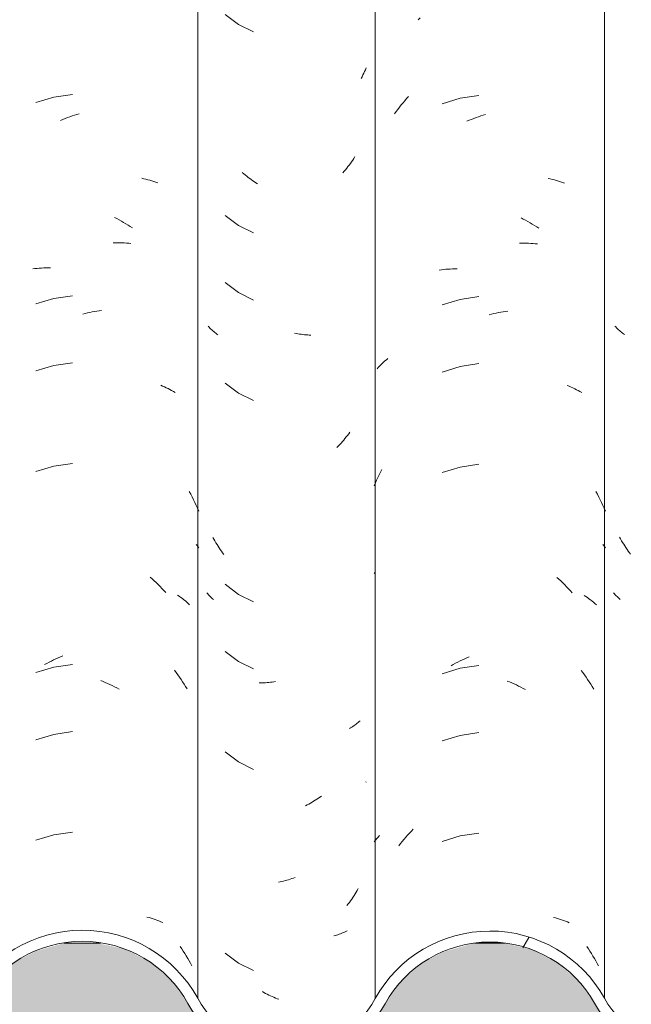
# Model space of a CAD drawing. Header units: metres. Extents: x 10.2 to 107.4, y -18.3 to 5.6.
# Tile 64 of 734: x 14.795 to 15.07, y 2.872 to 3.314. Entities that reach past the tile are written whole.
import ezdxf

# ---------------------------------------------------------------- set-up
doc = ezdxf.new("R2010")
doc.units = ezdxf.units.M
doc.layers.add('A-GLAZ-CWMG', color=7, linetype='Continuous', lineweight=5)
doc.layers.add('A-WALL', color=7, linetype='Continuous', lineweight=5)

# ---------------------------------------------------------------- blocks, each defined once
blk = doc.blocks.new('FP_136-FACHADA 03')
at = {"layer": 'A-GLAZ-CWMG', "color": 9, "true_color": 0xc0c0c0}
for p, q in [((14.81884, 3.28059), (14.81047, 3.27937)), ((14.81047, 3.27937), (14.80237, 3.27699)), ((14.81768, 3.27064), (14.81874, 3.271)), ((14.81874, 3.271), (14.81979, 3.27134)), ((14.81979, 3.27134), (14.82085, 3.27167)), ((14.82085, 3.27167), (14.82191, 3.27197)), ((14.81349, 3.26902), (14.81453, 3.26946)), ((14.81453, 3.26946), (14.81558, 3.26987)), ((14.81558, 3.26987), (14.81663, 3.27027)), ((14.81663, 3.27027), (14.81768, 3.27064)), ((14.85002, 3.24301), (14.85096, 3.2428)), ((14.85096, 3.2428), (14.85189, 3.24258)), ((14.85189, 3.24258), (14.85282, 3.24234)), ((14.85282, 3.24234), (14.85373, 3.24208)), ((14.85373, 3.24208), (14.85464, 3.24181)), ((14.85464, 3.24181), (14.85553, 3.24152)), ((14.85553, 3.24152), (14.85642, 3.24122)), ((14.85642, 3.24122), (14.85729, 3.2409)), ((14.83783, 3.22541), (14.83885, 3.22488)), ((14.83885, 3.22488), (14.83987, 3.22433)), ((14.83987, 3.22433), (14.84089, 3.22376)), ((14.84089, 3.22376), (14.84189, 3.22317)), ((14.84189, 3.22317), (14.8429, 3.22257)), ((14.8429, 3.22257), (14.84389, 3.22195)), ((14.84389, 3.22195), (14.84488, 3.22131)), ((14.84488, 3.22131), (14.84587, 3.22065)), ((14.83713, 3.21401), (14.83815, 3.21402)), ((14.83815, 3.21402), (14.83918, 3.21402)), ((14.83918, 3.21402), (14.84019, 3.21401)), ((14.84019, 3.21401), (14.84121, 3.21397)), ((14.84121, 3.21397), (14.84221, 3.21392)), ((14.84221, 3.21392), (14.84321, 3.21385)), ((14.84321, 3.21385), (14.84421, 3.21376)), ((14.84421, 3.21376), (14.8452, 3.21365)), ((14.80098, 3.20229), (14.80196, 3.2024)), ((14.80196, 3.2024), (14.80296, 3.2025)), ((14.80296, 3.2025), (14.80395, 3.20258)), ((14.80395, 3.20258), (14.80496, 3.20264)), ((14.80496, 3.20264), (14.80597, 3.20269)), ((14.80597, 3.20269), (14.80698, 3.20271)), ((14.80698, 3.20271), (14.808, 3.20272)), ((14.808, 3.20272), (14.80903, 3.20271)), ((14.81047, 3.18894), (14.80237, 3.18656)), ((14.81884, 3.19016), (14.81047, 3.18894)), ((14.82456, 3.18222), (14.82562, 3.18246)), ((14.82562, 3.18246), (14.82668, 3.18268)), ((14.82668, 3.18268), (14.82773, 3.18288)), ((14.82773, 3.18288), (14.82879, 3.18306)), ((14.82879, 3.18306), (14.82984, 3.18323)), ((14.82984, 3.18323), (14.83089, 3.18337)), ((14.83089, 3.18337), (14.83194, 3.1835)), ((14.82351, 3.18196), (14.82456, 3.18222)), ((14.81047, 3.1588), (14.80237, 3.15642)), ((14.81884, 3.16002), (14.81047, 3.1588)), ((14.85859, 3.14996), (14.85944, 3.1496)), ((14.85944, 3.1496), (14.86028, 3.14923)), ((14.86028, 3.14923), (14.8611, 3.14885)), ((14.8611, 3.14885), (14.86191, 3.14845)), ((14.86191, 3.14845), (14.86271, 3.14803)), ((14.86271, 3.14803), (14.8635, 3.1476)), ((14.8635, 3.1476), (14.86428, 3.14716)), ((14.86428, 3.14716), (14.86504, 3.1467)), ((14.81047, 3.11359), (14.80237, 3.11121)), ((14.81884, 3.11481), (14.81047, 3.11359)), ((14.87138, 3.1022), (14.87206, 3.10098)), ((14.87206, 3.10098), (14.87272, 3.09974)), ((14.87272, 3.09974), (14.87336, 3.09849)), ((14.87336, 3.09849), (14.87398, 3.09722)), ((14.87398, 3.09722), (14.87458, 3.09595)), ((14.87458, 3.09595), (14.87517, 3.09466)), ((14.87517, 3.09466), (14.87573, 3.09336)), ((14.87451, 3.07843), (14.87493, 3.07794)), ((14.87493, 3.07794), (14.87533, 3.07745)), ((14.87533, 3.07745), (14.87573, 3.07694)), ((14.85388, 3.06371), (14.85478, 3.06289)), ((14.85478, 3.06289), (14.85568, 3.06206)), ((14.85568, 3.06206), (14.85656, 3.06122)), ((14.85656, 3.06122), (14.85743, 3.06036)), ((14.85743, 3.06036), (14.8583, 3.05948)), ((14.8583, 3.05948), (14.85915, 3.05859)), ((14.85915, 3.05859), (14.85999, 3.05769)), ((14.85999, 3.05769), (14.86082, 3.05677)), ((14.86617, 3.05556), (14.8669, 3.05507)), ((14.8669, 3.05507), (14.86761, 3.05457)), ((14.86761, 3.05457), (14.86831, 3.05405)), ((14.86831, 3.05405), (14.869, 3.05353)), ((14.869, 3.05353), (14.86967, 3.05299)), ((14.86967, 3.05299), (14.87033, 3.05244)), ((14.87033, 3.05244), (14.87098, 3.05188)), ((14.87098, 3.05188), (14.8716, 3.05131)), ((14.81145, 3.02698), (14.81249, 3.02745)), ((14.81249, 3.02745), (14.81353, 3.0279)), ((14.81353, 3.0279), (14.81457, 3.02833)), ((14.81047, 3.02316), (14.80237, 3.02078)), ((14.80632, 3.02436), (14.80733, 3.02492)), ((14.80733, 3.02492), (14.80836, 3.02546)), ((14.80836, 3.02546), (14.80938, 3.02599)), ((14.80938, 3.02599), (14.81041, 3.02649)), ((14.81041, 3.02649), (14.81145, 3.02698)), ((14.81884, 3.02438), (14.81047, 3.02316)), ((14.86477, 3.02182), (14.86553, 3.02082)), ((14.86553, 3.02082), (14.86627, 3.0198)), ((14.86627, 3.0198), (14.86699, 3.01877)), ((14.86699, 3.01877), (14.86771, 3.01773)), ((14.83157, 3.01724), (14.83262, 3.01682)), ((14.83262, 3.01682), (14.83366, 3.01637)), ((14.83366, 3.01637), (14.8347, 3.01591)), ((14.8347, 3.01591), (14.83574, 3.01544)), ((14.83574, 3.01544), (14.83677, 3.01494)), ((14.83677, 3.01494), (14.8378, 3.01443)), ((14.8378, 3.01443), (14.83882, 3.0139)), ((14.86771, 3.01773), (14.86841, 3.01668)), ((14.86841, 3.01668), (14.86909, 3.01561)), ((14.86909, 3.01561), (14.86976, 3.01453)), ((14.86976, 3.01453), (14.87042, 3.01344)), ((14.83882, 3.0139), (14.83984, 3.01335)), ((14.81047, 2.99301), (14.80237, 2.99063)), ((14.81884, 2.99424), (14.81047, 2.99301)), ((14.81047, 2.9478), (14.80237, 2.94542)), ((14.81884, 2.94902), (14.81047, 2.9478)), ((14.8524, 2.91088), (14.85332, 2.91063)), ((14.85332, 2.91063), (14.85423, 2.91037)), ((14.85423, 2.91037), (14.85513, 2.91009)), ((14.85513, 2.91009), (14.85602, 2.90979)), ((14.85602, 2.90979), (14.8569, 2.90948)), ((14.8569, 2.90948), (14.85777, 2.90915)), ((14.85777, 2.90915), (14.85863, 2.90881)), ((14.85863, 2.90881), (14.85947, 2.90845)), ((14.86734, 2.8977), (14.86805, 2.89665)), ((14.86805, 2.89665), (14.86874, 2.89559)), ((14.86874, 2.89559), (14.86942, 2.89452)), ((14.86942, 2.89452), (14.87008, 2.89344)), ((14.87008, 2.89344), (14.87073, 2.89234)), ((14.87073, 2.89234), (14.87136, 2.89124)), ((14.87136, 2.89124), (14.87198, 2.89012)), ((14.87198, 2.89012), (14.87259, 2.88899))]:
    blk.add_line(p, q, dxfattribs=at)
blk = doc.blocks.new('FP_137-FACHADA 03')
at = {"layer": 'A-GLAZ-CWMG', "color": 9, "true_color": 0xc0c0c0}
for p, q in [((14.88762, 3.31667), (14.89358, 3.31217)), ((14.89358, 3.31217), (14.90028, 3.30882)), ((14.94922, 3.28864), (14.94883, 3.28787)), ((14.94959, 3.28942), (14.94922, 3.28864)), ((14.94996, 3.29021), (14.94959, 3.28942)), ((14.95032, 3.291), (14.94996, 3.29021)), ((14.95067, 3.2918), (14.95032, 3.291)), ((14.95101, 3.2926), (14.95067, 3.2918)), ((14.94337, 3.24895), (14.94282, 3.24822)), ((14.94391, 3.24968), (14.94337, 3.24895)), ((14.94444, 3.25043), (14.94391, 3.24968)), ((14.94496, 3.25118), (14.94444, 3.25043)), ((14.94547, 3.25194), (14.94496, 3.25118)), ((14.94596, 3.25272), (14.94547, 3.25194)), ((14.89593, 3.24504), (14.89527, 3.24562)), ((14.89659, 3.24448), (14.89593, 3.24504)), ((14.89727, 3.24393), (14.89659, 3.24448)), ((14.94113, 3.24611), (14.94054, 3.24543)), ((14.9417, 3.24681), (14.94113, 3.24611)), ((14.94227, 3.24751), (14.9417, 3.24681)), ((14.94282, 3.24822), (14.94227, 3.24751)), ((14.89794, 3.2434), (14.89727, 3.24393)), ((14.89863, 3.24287), (14.89794, 3.2434)), ((14.89932, 3.24236), (14.89863, 3.24287)), ((14.90001, 3.24186), (14.89932, 3.24236)), ((14.90071, 3.24137), (14.90001, 3.24186)), ((14.90142, 3.2409), (14.90071, 3.24137)), ((14.90213, 3.24044), (14.90142, 3.2409)), ((14.88762, 3.22624), (14.89358, 3.22174)), ((14.89358, 3.22174), (14.90028, 3.21839)), ((14.88762, 3.1961), (14.89358, 3.1916)), ((14.89358, 3.1916), (14.90028, 3.18825)), ((14.88034, 3.17605), (14.87996, 3.17647)), ((14.88073, 3.17563), (14.88034, 3.17605)), ((14.88114, 3.17522), (14.88073, 3.17563)), ((14.88156, 3.17482), (14.88114, 3.17522)), ((14.88199, 3.17442), (14.88156, 3.17482)), ((14.88243, 3.17404), (14.88199, 3.17442)), ((14.88288, 3.17366), (14.88243, 3.17404)), ((14.88334, 3.17329), (14.88288, 3.17366)), ((14.88381, 3.17292), (14.88334, 3.17329)), ((14.8843, 3.17257), (14.88381, 3.17292)), ((14.91953, 3.17319), (14.91878, 3.17333)), ((14.92027, 3.17306), (14.91953, 3.17319)), ((14.92102, 3.17294), (14.92027, 3.17306)), ((14.92176, 3.17284), (14.92102, 3.17294)), ((14.9225, 3.17275), (14.92176, 3.17284)), ((14.92324, 3.17267), (14.9225, 3.17275)), ((14.92397, 3.17261), (14.92324, 3.17267)), ((14.92471, 3.17256), (14.92397, 3.17261)), ((14.92544, 3.17253), (14.92471, 3.17256)), ((14.92616, 3.17251), (14.92544, 3.17253)), ((14.88762, 3.15089), (14.89358, 3.14638)), ((14.89358, 3.14638), (14.90028, 3.14304)), ((14.94092, 3.1253), (14.94034, 3.12462)), ((14.9415, 3.12599), (14.94092, 3.1253)), ((14.94207, 3.12669), (14.9415, 3.12599)), ((14.94263, 3.1274), (14.94207, 3.12669)), ((14.94318, 3.12812), (14.94263, 3.1274)), ((14.94372, 3.12885), (14.94318, 3.12812)), ((14.93852, 3.12265), (14.9379, 3.12201)), ((14.93914, 3.1233), (14.93852, 3.12265)), ((14.93974, 3.12395), (14.93914, 3.1233)), ((14.94034, 3.12462), (14.93974, 3.12395)), ((14.88252, 3.08077), (14.88208, 3.08158)), ((14.88297, 3.07996), (14.88252, 3.08077)), ((14.88344, 3.07916), (14.88297, 3.07996)), ((14.88391, 3.07837), (14.88344, 3.07916)), ((14.8844, 3.07759), (14.88391, 3.07837)), ((14.88489, 3.07681), (14.8844, 3.07759)), ((14.8854, 3.07605), (14.88489, 3.07681)), ((14.88592, 3.0753), (14.8854, 3.07605)), ((14.88645, 3.07455), (14.88592, 3.0753)), ((14.88698, 3.07382), (14.88645, 3.07455)), ((14.88762, 3.06046), (14.89358, 3.05595)), ((14.87973, 3.05617), (14.87935, 3.05662)), ((14.88012, 3.05572), (14.87973, 3.05617)), ((14.88053, 3.05528), (14.88012, 3.05572)), ((14.88094, 3.05485), (14.88053, 3.05528)), ((14.88137, 3.05442), (14.88094, 3.05485)), ((14.88182, 3.05401), (14.88137, 3.05442)), ((14.88227, 3.0536), (14.88182, 3.05401)), ((14.89358, 3.05595), (14.90028, 3.05261)), ((14.88762, 3.03032), (14.89358, 3.02581)), ((14.89358, 3.02581), (14.90028, 3.02247)), ((14.90358, 3.01615), (14.90286, 3.01616)), ((14.9043, 3.01616), (14.90358, 3.01615)), ((14.90503, 3.01619), (14.9043, 3.01616)), ((14.90576, 3.01622), (14.90503, 3.01619)), ((14.90649, 3.01627), (14.90576, 3.01622)), ((14.90723, 3.01634), (14.90649, 3.01627)), ((14.90797, 3.01641), (14.90723, 3.01634)), ((14.90871, 3.0165), (14.90797, 3.01641)), ((14.90945, 3.01661), (14.90871, 3.0165)), ((14.91019, 3.01672), (14.90945, 3.01661)), ((14.94506, 2.99662), (14.94455, 2.9963)), ((14.94557, 2.99696), (14.94506, 2.99662)), ((14.94606, 2.9973), (14.94557, 2.99696)), ((14.94655, 2.99765), (14.94606, 2.9973)), ((14.94702, 2.99801), (14.94655, 2.99765)), ((14.94749, 2.99838), (14.94702, 2.99801)), ((14.94794, 2.99876), (14.94749, 2.99838)), ((14.94838, 2.99914), (14.94794, 2.99876)), ((14.94402, 2.99598), (14.94348, 2.99568)), ((14.94455, 2.9963), (14.94402, 2.99598)), ((14.88762, 2.9851), (14.89358, 2.9806)), ((14.89358, 2.9806), (14.90028, 2.97725)), ((14.95101, 2.97174), (14.95088, 2.97158)), ((14.92447, 2.96131), (14.92374, 2.96093)), ((14.92521, 2.9617), (14.92447, 2.96131)), ((14.92593, 2.9621), (14.92521, 2.9617)), ((14.92666, 2.96252), (14.92593, 2.9621)), ((14.92737, 2.96295), (14.92666, 2.96252)), ((14.92809, 2.96339), (14.92737, 2.96295)), ((14.9288, 2.96385), (14.92809, 2.96339)), ((14.92951, 2.96432), (14.9288, 2.96385)), ((14.93021, 2.9648), (14.92951, 2.96432)), ((14.9309, 2.9653), (14.93021, 2.9648)), ((14.91235, 2.92671), (14.91161, 2.92655)), ((14.9131, 2.92688), (14.91235, 2.92671)), ((14.91386, 2.92706), (14.9131, 2.92688)), ((14.91461, 2.92726), (14.91386, 2.92706)), ((14.91536, 2.92747), (14.91461, 2.92726)), ((14.91611, 2.9277), (14.91536, 2.92747)), ((14.91686, 2.92793), (14.91611, 2.9277)), ((14.91761, 2.92819), (14.91686, 2.92793)), ((14.91836, 2.92845), (14.91761, 2.92819)), ((14.91911, 2.92873), (14.91836, 2.92845)), ((14.94605, 2.92129), (14.94556, 2.92052)), ((14.94654, 2.92207), (14.94605, 2.92129)), ((14.94701, 2.92286), (14.94654, 2.92207)), ((14.94748, 2.92366), (14.94701, 2.92286)), ((14.94293, 2.91679), (14.94237, 2.91607)), ((14.94347, 2.91751), (14.94293, 2.91679)), ((14.94401, 2.91825), (14.94347, 2.91751)), ((14.94454, 2.919), (14.94401, 2.91825)), ((14.94505, 2.91975), (14.94454, 2.919)), ((14.94556, 2.92052), (14.94505, 2.91975)), ((14.93954, 2.90342), (14.93893, 2.9032)), ((14.94014, 2.90365), (14.93954, 2.90342)), ((14.94073, 2.9039), (14.94014, 2.90365)), ((14.94131, 2.90415), (14.94073, 2.9039)), ((14.94188, 2.90442), (14.94131, 2.90415)), ((14.94245, 2.9047), (14.94188, 2.90442)), ((14.93706, 2.90259), (14.93643, 2.90242)), ((14.9377, 2.90278), (14.93706, 2.90259)), ((14.93832, 2.90298), (14.9377, 2.90278)), ((14.93893, 2.9032), (14.93832, 2.90298)), ((14.88762, 2.89467), (14.89358, 2.89017)), ((14.89358, 2.89017), (14.90028, 2.88682)), ((14.90504, 2.87699), (14.90432, 2.8774)), ((14.90577, 2.8766), (14.90504, 2.87699)), ((14.90651, 2.87622), (14.90577, 2.8766)), ((14.90724, 2.87585), (14.90651, 2.87622)), ((14.90798, 2.8755), (14.90724, 2.87585)), ((14.90872, 2.87515), (14.90798, 2.8755)), ((14.90946, 2.87483), (14.90872, 2.87515)), ((14.91021, 2.87451), (14.90946, 2.87483)), ((14.91096, 2.87421), (14.91021, 2.87451)), ((14.9117, 2.87393), (14.91096, 2.87421))]:
    blk.add_line(p, q, dxfattribs=at)
blk = doc.blocks.new('FP_138-FACHADA 03')
at = {"layer": 'A-GLAZ-CWMG', "color": 9, "true_color": 0xc0c0c0}
for p, q in [((14.97437, 3.31424), (14.97526, 3.31507)), ((14.96925, 3.27879), (14.97008, 3.27971)), ((15.00171, 3.28022), (14.99335, 3.27893)), ((14.96607, 3.27495), (14.96684, 3.27593)), ((14.96684, 3.27593), (14.96763, 3.2769)), ((14.96763, 3.2769), (14.96844, 3.27785)), ((14.96844, 3.27785), (14.96925, 3.27879)), ((14.99335, 3.27893), (14.98527, 3.27646)), ((14.96382, 3.27193), (14.96455, 3.27295)), ((14.96455, 3.27295), (14.9653, 3.27396)), ((14.9653, 3.27396), (14.96607, 3.27495)), ((15.00161, 3.27063), (15.00266, 3.27098)), ((15.00266, 3.27098), (15.00372, 3.27132)), ((15.00372, 3.27132), (15.00478, 3.27163)), ((14.99636, 3.26861), (14.99741, 3.26905)), ((14.99741, 3.26905), (14.99845, 3.26947)), ((14.99845, 3.26947), (14.9995, 3.26988)), ((14.9995, 3.26988), (15.00055, 3.27027)), ((15.00055, 3.27027), (15.00161, 3.27063)), ((15.03293, 3.24287), (15.03387, 3.24267)), ((15.03387, 3.24267), (15.03481, 3.24245)), ((15.03481, 3.24245), (15.03574, 3.24222)), ((15.03574, 3.24222), (15.03665, 3.24197)), ((15.03665, 3.24197), (15.03756, 3.2417)), ((15.03756, 3.2417), (15.03846, 3.24142)), ((15.03846, 3.24142), (15.03935, 3.24112)), ((15.03935, 3.24112), (15.04023, 3.2408)), ((15.02071, 3.22519), (15.02174, 3.22467)), ((15.02174, 3.22467), (15.02276, 3.22413)), ((15.02276, 3.22413), (15.02377, 3.22356)), ((15.02377, 3.22356), (15.02478, 3.22298)), ((15.02478, 3.22298), (15.02579, 3.22239)), ((15.02579, 3.22239), (15.02679, 3.22177)), ((15.02679, 3.22177), (15.02778, 3.22114)), ((15.02778, 3.22114), (15.02876, 3.22049)), ((15.02001, 3.21378), (15.02104, 3.21381)), ((15.02104, 3.21381), (15.02206, 3.21382)), ((15.02206, 3.21382), (15.02308, 3.21381)), ((15.02308, 3.21381), (15.02409, 3.21378)), ((15.02409, 3.21378), (15.0251, 3.21373)), ((15.0251, 3.21373), (15.02611, 3.21367)), ((15.02611, 3.21367), (15.0271, 3.21358)), ((15.0271, 3.21358), (15.02809, 3.21349)), ((14.98389, 3.20175), (14.98487, 3.20187)), ((14.98487, 3.20187), (14.98586, 3.20198)), ((14.98586, 3.20198), (14.98685, 3.20207)), ((14.98685, 3.20207), (14.98785, 3.20214)), ((14.98785, 3.20214), (14.98886, 3.2022)), ((14.98886, 3.2022), (14.98987, 3.20223)), ((14.98987, 3.20223), (14.99089, 3.20225)), ((14.99089, 3.20225), (14.99191, 3.20225)), ((14.99335, 3.1885), (14.98527, 3.18604)), ((15.00171, 3.1898), (14.99335, 3.1885)), ((15.00849, 3.18215), (15.00955, 3.18238)), ((15.00955, 3.18238), (15.0106, 3.18259)), ((15.0106, 3.18259), (15.01166, 3.18278)), ((15.01166, 3.18278), (15.01271, 3.18295)), ((15.01271, 3.18295), (15.01376, 3.18311)), ((15.01376, 3.18311), (15.01481, 3.18324)), ((15.00637, 3.18164), (15.00743, 3.1819)), ((15.00743, 3.1819), (15.00849, 3.18215)), ((14.95824, 3.15973), (14.95886, 3.16031)), ((14.95886, 3.16031), (14.95949, 3.16088)), ((14.95949, 3.16088), (14.96014, 3.16144)), ((14.96014, 3.16144), (14.9608, 3.16198)), ((14.95593, 3.1573), (14.95648, 3.15792)), ((14.95648, 3.15792), (14.95705, 3.15853)), ((14.95705, 3.15853), (14.95764, 3.15913)), ((14.95764, 3.15913), (14.95824, 3.15973)), ((14.99335, 3.15835), (14.98527, 3.15589)), ((15.00171, 3.15965), (14.99335, 3.15835)), ((15.04153, 3.14987), (15.04238, 3.14952)), ((15.04238, 3.14952), (15.04322, 3.14915)), ((15.04322, 3.14915), (15.04405, 3.14876)), ((15.04405, 3.14876), (15.04487, 3.14837)), ((15.04487, 3.14837), (15.04567, 3.14796)), ((15.04567, 3.14796), (15.04646, 3.14753)), ((15.04646, 3.14753), (15.04724, 3.14709)), ((15.04724, 3.14709), (15.04801, 3.14664)), ((14.95751, 3.11089), (14.95814, 3.11209)), ((14.99335, 3.11314), (14.98527, 3.11068)), ((15.00171, 3.11444), (14.99335, 3.11314)), ((14.95517, 3.10601), (14.95573, 3.10725)), ((14.95573, 3.10725), (14.9563, 3.10847)), ((14.9563, 3.10847), (14.9569, 3.10969)), ((14.9569, 3.10969), (14.95751, 3.11089)), ((14.95462, 3.10476), (14.95517, 3.10601)), ((15.05437, 3.10216), (15.05505, 3.10094)), ((15.05505, 3.10094), (15.05571, 3.09971)), ((15.05571, 3.09971), (15.05635, 3.09847)), ((15.05635, 3.09847), (15.05697, 3.09721)), ((15.05697, 3.09721), (15.05758, 3.09594)), ((15.05758, 3.09594), (15.05816, 3.09466)), ((15.05816, 3.09466), (15.05872, 3.09337)), ((15.05751, 3.0784), (15.05793, 3.07792)), ((15.05793, 3.07792), (15.05833, 3.07743)), ((15.05833, 3.07743), (15.05872, 3.07694)), ((14.95462, 3.06528), (14.95513, 3.06591)), ((15.0368, 3.06359), (15.03771, 3.06278)), ((15.03771, 3.06278), (15.03861, 3.06196)), ((15.03861, 3.06196), (15.03949, 3.06111)), ((15.03949, 3.06111), (15.04037, 3.06026)), ((15.04037, 3.06026), (15.04124, 3.05939)), ((15.04124, 3.05939), (15.04209, 3.0585)), ((15.04209, 3.0585), (15.04293, 3.0576)), ((15.04293, 3.0576), (15.04376, 3.05668)), ((15.04914, 3.0555), (15.04987, 3.05501)), ((15.04987, 3.05501), (15.05059, 3.05451)), ((15.05059, 3.05451), (15.05129, 3.054)), ((15.05129, 3.054), (15.05198, 3.05348)), ((15.05198, 3.05348), (15.05266, 3.05294)), ((15.05266, 3.05294), (15.05332, 3.05239)), ((15.05332, 3.05239), (15.05396, 3.05184)), ((15.05396, 3.05184), (15.0546, 3.05126)), ((14.99536, 3.02702), (14.9964, 3.02748)), ((14.9964, 3.02748), (14.99745, 3.02792)), ((14.98921, 3.02388), (14.99022, 3.02445)), ((14.99022, 3.02445), (14.99124, 3.025)), ((14.99124, 3.025), (14.99227, 3.02553)), ((14.99227, 3.02553), (14.99329, 3.02605)), ((14.99329, 3.02605), (14.99433, 3.02654)), ((15.00171, 3.02401), (14.99335, 3.02271)), ((14.99433, 3.02654), (14.99536, 3.02702)), ((14.99335, 3.02271), (14.98527, 3.02025)), ((15.04773, 3.02176), (15.04849, 3.02076)), ((15.04849, 3.02076), (15.04924, 3.01974)), ((15.04924, 3.01974), (15.04997, 3.01872)), ((15.04997, 3.01872), (15.05068, 3.01768)), ((15.01444, 3.01698), (15.01549, 3.01656)), ((15.01549, 3.01656), (15.01653, 3.01613)), ((15.01653, 3.01613), (15.01758, 3.01568)), ((15.01758, 3.01568), (15.01861, 3.01521)), ((15.01861, 3.01521), (15.01965, 3.01472)), ((15.01965, 3.01472), (15.02068, 3.01421)), ((15.02068, 3.01421), (15.02171, 3.01368)), ((15.05068, 3.01768), (15.05139, 3.01662)), ((15.05139, 3.01662), (15.05207, 3.01556)), ((15.05207, 3.01556), (15.05275, 3.01448)), ((15.05275, 3.01448), (15.05341, 3.0134)), ((15.02171, 3.01368), (15.02273, 3.01314)), ((14.99335, 2.99257), (14.98527, 2.99011)), ((15.00171, 2.99387), (14.99335, 2.99257)), ((14.96888, 2.9468), (14.9697, 2.94773)), ((14.9697, 2.94773), (14.97053, 2.94864)), ((14.97053, 2.94864), (14.97138, 2.94954)), ((14.97138, 2.94954), (14.97223, 2.95043)), ((15.00171, 2.94865), (14.99335, 2.94736)), ((14.95462, 2.94471), (14.9552, 2.94543)), ((14.9552, 2.94543), (14.95579, 2.94614)), ((14.95579, 2.94614), (14.9564, 2.94683)), ((14.9564, 2.94683), (14.95704, 2.94751)), ((14.96572, 2.94294), (14.96649, 2.94392)), ((14.96649, 2.94392), (14.96728, 2.94489)), ((14.96728, 2.94489), (14.96807, 2.94585)), ((14.96807, 2.94585), (14.96888, 2.9468)), ((14.99335, 2.94736), (14.98527, 2.94489)), ((15.03532, 2.91075), (15.03624, 2.91051)), ((15.03624, 2.91051), (15.03715, 2.91025)), ((15.03715, 2.91025), (15.03806, 2.90997)), ((15.03806, 2.90997), (15.03895, 2.90968)), ((15.03895, 2.90968), (15.03983, 2.90937)), ((15.03983, 2.90937), (15.0407, 2.90905)), ((15.0407, 2.90905), (15.04157, 2.90871)), ((15.04157, 2.90871), (15.04242, 2.90836)), ((15.05031, 2.89765), (15.05102, 2.8966)), ((15.05102, 2.8966), (15.05172, 2.89554)), ((15.05172, 2.89554), (15.0524, 2.89447)), ((15.0524, 2.89447), (15.05307, 2.89339)), ((15.05307, 2.89339), (15.05372, 2.8923)), ((15.05372, 2.8923), (15.05436, 2.89119)), ((15.05436, 2.89119), (15.05498, 2.89008)), ((15.05498, 2.89008), (15.05558, 2.88895))]:
    blk.add_line(p, q, dxfattribs=at)
blk = doc.blocks.new('FP_139-FACHADA 03')
at = {"layer": 'A-GLAZ-CWMG', "color": 9, "true_color": 0xc0c0c0}
for p, q in [((15.06331, 3.17614), (15.06292, 3.17656)), ((15.06371, 3.17573), (15.06331, 3.17614)), ((15.06412, 3.17532), (15.06371, 3.17573)), ((15.06454, 3.17492), (15.06412, 3.17532)), ((15.06498, 3.17453), (15.06454, 3.17492)), ((15.06542, 3.17415), (15.06498, 3.17453)), ((15.06588, 3.17377), (15.06542, 3.17415)), ((15.06635, 3.17341), (15.06588, 3.17377)), ((15.06682, 3.17305), (15.06635, 3.17341)), ((15.06731, 3.1727), (15.06682, 3.17305)), ((15.06551, 3.08088), (15.06507, 3.08169)), ((15.06597, 3.08008), (15.06551, 3.08088)), ((15.06644, 3.07928), (15.06597, 3.08008)), ((15.06692, 3.07849), (15.06644, 3.07928)), ((15.06741, 3.07772), (15.06692, 3.07849)), ((15.06792, 3.07695), (15.06741, 3.07772)), ((15.06843, 3.07619), (15.06792, 3.07695)), ((15.06895, 3.07544), (15.06843, 3.07619)), ((15.06948, 3.07469), (15.06895, 3.07544)), ((15.07002, 3.07396), (15.06948, 3.07469)), ((15.0627, 3.05623), (15.06232, 3.05668)), ((15.0631, 3.05579), (15.0627, 3.05623)), ((15.06351, 3.05536), (15.0631, 3.05579)), ((15.06393, 3.05494), (15.06351, 3.05536)), ((15.06436, 3.05452), (15.06393, 3.05494)), ((15.06481, 3.05411), (15.06436, 3.05452)), ((15.06526, 3.05371), (15.06481, 3.05411))]:
    blk.add_line(p, q, dxfattribs=at)
blk = doc.blocks.new('Rectangular Mullion - Telha Fibrocimento - Ondulada-1908999-FACHADA 03')
at = {"layer": 'A-GLAZ-CWMG', "true_color": 0xc0c0c0}
h = blk.add_hatch(dxfattribs=at)
h.set_pattern_fill('FP_7', color=9, style=0, pattern_type=2)
h.set_pattern_definition([(0, (32.697, 1.518), (0.4064, 0.10048), [0.01676, -0.28804, 0.01676, -0.28804, -1.626]), (0, (32.697, 1.518), (0.4064, 0.10048), [-0.6096, 0.01676, -0.59284, 0.01676, -0.28804, -0.7112]), (0, (32.697, 1.518), (0.4064, 0.10048), [-1.524, 0.01676, -0.18644, 0.01676, -0.49124]), (120.277, (32.85, 1.568), (-0.2911939, 0.2978186), [0.01663, -0.28565, 0.01663, -1.898]), (120.277, (32.85, 1.568), (-0.2911939, 0.2978186), [-0.3189, -0.28565, 0.01663, -0.58792, -1.008]), (120.277, (32.85, 1.568), (-0.2911939, 0.2978186), [-1.209, 0.01663, -0.28565, 0.01663, -0.68868]), (120.277, (32.85, 1.568), (-0.2911939, 0.2978186), [-1.528, -0.18489, 0.01663, -0.48717]), (239.723, (32.9, 1.769), (-0.11521126, -0.39830183), [0.01663, -0.28565, 0.01663, -1.898]), (239.723, (32.9, 1.769), (-0.11521126, -0.39830183), [-0.3189, -0.28565, 0.01663, -0.58792, -1.008]), (239.723, (32.9, 1.769), (-0.11521126, -0.39830183), [-1.209, 0.01663, -0.28565, 0.01663, -0.68868]), (239.723, (32.9, 1.769), (-0.11521126, -0.39830183), [-1.528, -0.18489, 0.01663, -0.48717])])
h.paths.add_polyline_path([(14.57467, 2.86233), (14.57424, 2.86274), (14.57444, 2.86226)])
h.paths.add_polyline_path([(14.54329, 2.8465), (14.54281, 2.84924), (14.53721, 2.84916), (14.54281, 2.84671)])
h.paths.add_polyline_path([(14.53605, 2.8444), (14.54836, 2.84458), (14.56026, 2.84769), (14.57226, 2.85463), (14.58136, 2.86365), (14.59454, 2.88308), (14.6053, 2.89242), (14.6167, 2.89842), (14.63192, 2.9017), (14.64369, 2.9017), (14.65782, 2.89798), (14.67, 2.89124), (14.67975, 2.88225), (14.69357, 2.86233), (14.7045, 2.85338), (14.71512, 2.84831), (14.72567, 2.84585), (14.73722, 2.84581), (14.75034, 2.84932), (14.75976, 2.85417), (14.76886, 2.86209), (14.78321, 2.88234), (14.79292, 2.89072), (14.80435, 2.89659), (14.81687, 2.89961), (14.83144, 2.89921), (14.84388, 2.89579), (14.85371, 2.89076), (14.86342, 2.88239), (14.87779, 2.86228), (14.88844, 2.85366), (14.89921, 2.8486), (14.90972, 2.84619), (14.92119, 2.84618), (14.93352, 2.84932), (14.94353, 2.85444), (14.95259, 2.86224), (14.96691, 2.88221), (14.97653, 2.89049), (14.98785, 2.89629), (15.00023, 2.89928), (15.01361, 2.89916), (15.02717, 2.89545), (15.03671, 2.89061), (15.04636, 2.88237), (15.06074, 2.8625), (15.07141, 2.85392), (15.08043, 2.84932), (15.09274, 2.84652), (15.10401, 2.8465), (15.11579, 2.84932), (15.1263, 2.85463), (15.13539, 2.86233), (15.14782, 2.87946), (15.1549, 2.88552), (15.16322, 2.88975), (15.17232, 2.89193), (15.18225, 2.89179), (15.19247, 2.88888), (15.19909, 2.88552), (15.20617, 2.87946), (15.21864, 2.86244), (15.22772, 2.85483), (15.23978, 2.84917), (15.25109, 2.84678), (15.2618, 2.84678), (15.27338, 2.84951), (15.28399, 2.85483), (15.29306, 2.86244), (15.3001, 2.87193), (15.29643, 2.87559), (15.29025, 2.86673), (15.28212, 2.85956), (15.27252, 2.85448), (15.2618, 2.85178), (15.2499, 2.85189), (15.23833, 2.85506), (15.23071, 2.8588), (15.22238, 2.86573), (15.2098, 2.88286), (15.20183, 2.88965), (15.19247, 2.8944), (15.18167, 2.89684), (15.17174, 2.89684), (15.16151, 2.8944), (15.15216, 2.88965), (15.14419, 2.88286), (15.13177, 2.86575), (15.1236, 2.85879), (15.11289, 2.85366), (15.10353, 2.85142), (15.09204, 2.85159), (15.08042, 2.85486), (15.07267, 2.85879), (15.0645, 2.86575), (15.04944, 2.88622), (15.03957, 2.89467), (15.02537, 2.9014), (15.01297, 2.90421), (14.99966, 2.90419), (14.98599, 2.90086), (14.97373, 2.89458), (14.9632, 2.88553), (14.94888, 2.86554), (14.9407, 2.85852), (14.93108, 2.8536), (14.92055, 2.85109), (14.90917, 2.85124), (14.89761, 2.85448), (14.8896, 2.8586), (14.88145, 2.86565), (14.86706, 2.88578), (14.85641, 2.89492), (14.84227, 2.90168), (14.82975, 2.90455), (14.81607, 2.9045), (14.80239, 2.90114), (14.7899, 2.89467), (14.77932, 2.88546), (14.76499, 2.86522), (14.75679, 2.85815), (14.74712, 2.85322), (14.73655, 2.85071), (14.72328, 2.85135), (14.71863, 2.8525), (14.71411, 2.85076), (14.71512, 2.85338), (14.7055, 2.8584), (14.69737, 2.86555), (14.68263, 2.88673), (14.67, 2.89725), (14.65566, 2.90391), (14.64112, 2.90672), (14.62796, 2.90643), (14.61339, 2.90243), (14.60026, 2.89503), (14.58822, 2.88286), (14.57467, 2.86233), (14.567, 2.85583), (14.56631, 2.85622), (14.56517, 2.85528), (14.56497, 2.85558), (14.55626, 2.85142), (14.54558, 2.84916), (14.5467, 2.84731), (14.54281, 2.8465), (14.53542, 2.84652), (14.53454, 2.84949), (14.53166, 2.84884), (14.53133, 2.84652), (14.52155, 2.84841), (14.52406, 2.84714), (14.53524, 2.84458)])
h.paths.add_polyline_path([(14.19385, 2.84671), (14.20707, 2.84843), (14.21939, 2.85347), (14.22997, 2.86148), (14.24577, 2.8811), (14.25551, 2.88809), (14.2667, 2.89245), (14.27864, 2.89392), (14.28805, 2.89329), (14.27984, 2.89702), (14.27819, 2.89742), (14.27801, 2.89884), (14.26471, 2.89702), (14.2523, 2.89195), (14.24158, 2.88394), (14.2246, 2.8635), (14.21644, 2.85749), (14.20553, 2.85314), (14.19385, 2.8515), (14.19385, 2.84864)])
h.paths.add_polyline_path([(14.36024, 2.84798), (14.35984, 2.85109), (14.36879, 2.85323), (14.3632, 2.85252), (14.35025, 2.85446), (14.33849, 2.85973), (14.33079, 2.86531), (14.3145, 2.88483), (14.30174, 2.89327), (14.29464, 2.89546), (14.2957, 2.89492), (14.30715, 2.88466), (14.30803, 2.88344), (14.31145, 2.88096), (14.32893, 2.8606), (14.33972, 2.85336), (14.35141, 2.84908), (14.35984, 2.84803)])
h.paths.add_polyline_path([(14.43717, 2.90019), (14.43951, 2.89928), (14.43692, 2.89958)])
h.paths.add_polyline_path([(14.36994, 2.84845), (14.37647, 2.84932), (14.38854, 2.85412), (14.39913, 2.86184), (14.41581, 2.88242), (14.4239, 2.88904), (14.4364, 2.89466), (14.44643, 2.89688), (14.4598, 2.89636), (14.468, 2.89467), (14.46323, 2.8967), (14.45167, 2.89931), (14.44887, 2.8993), (14.45167, 2.90207), (14.43717, 2.90019), (14.42365, 2.89466), (14.41178, 2.88553), (14.3956, 2.86531), (14.3844, 2.85772), (14.38137, 2.85653), (14.38243, 2.85499), (14.37907, 2.85252), (14.37036, 2.84856)])
h.paths.add_polyline_path([(14.37532, 2.85284), (14.37634, 2.85454), (14.3751, 2.8536)])
h.paths.add_polyline_path([(14.51754, 2.85596), (14.51318, 2.85879), (14.5059, 2.86575), (14.4975, 2.8779), (14.48977, 2.88702), (14.47774, 2.89546), (14.47894, 2.89459), (14.49073, 2.8838), (14.48977, 2.88031), (14.49121, 2.87898), (14.4913, 2.87945), (14.49563, 2.877), (14.4975, 2.87441), (14.49491, 2.87307), (14.50152, 2.86379), (14.50403, 2.86525), (14.50507, 2.86307), (14.50565, 2.86416), (14.51396, 2.85777), (14.51466, 2.85742)])
h.paths.add_polyline_path([(14.45253, 2.90139), (14.45226, 2.90199), (14.45226, 2.9016)])
at = {"layer": 'A-GLAZ-CWMG'}
for p, q in [((14.87522, 2.87441), (14.87522, 3.57566)), ((14.95514, 2.87428), (14.95514, 3.57553)), ((15.05821, 2.87441), (15.05821, 3.57566))]:
    blk.add_line(p, q, dxfattribs=at)
for centre, major_axis, start_param, end_param in [((14.82334, 2.84657), (0.05902, 0), 0.497168, 2.651943), ((15.00671, 2.84657), (0.05869, 0), 0.500225, 2.643944), ((14.82334, 2.84657), (0.05402, 0), 0.495792, 2.647005), ((15.00671, 2.84657), (0.05369, 0), 0.502013, 2.643685), ((14.91521, 2.89569), (0.04542, 0), 3.635147, 5.786308), ((15.09814, 2.8962), (0.0456, 0), 3.645908, 5.77887), ((14.91521, 2.89569), (0.05042, 0), 3.63698, 5.786507), ((15.09814, 2.8962), (0.0506, 0), 3.643606, 5.776805)]:
    blk.add_ellipse(centre, major_axis=major_axis, ratio=0.988936, start_param=start_param, end_param=end_param, dxfattribs=at)
for name in ['FP_136-FACHADA 03', 'FP_137-FACHADA 03', 'FP_138-FACHADA 03', 'FP_139-FACHADA 03']:
    blk.add_blockref(name, (0, 0), dxfattribs=at)

msp = doc.modelspace()

# ---------------------------------------------------------------- hatches: boundary and pattern name
at = {"layer": 'A-WALL', "true_color": 0x7f7f7f}
h = msp.add_hatch(color=8, dxfattribs=at)
h.paths.add_polyline_path([(15.30757, 2.89921), (15.30757, 2.91571), (15.3001, 2.91571), (15.3001, 2.89921), (15.30323, 2.89921)])
h.paths.add_polyline_path([(11.81633, 2.89921), (11.85037, 2.89921), (11.83951, 2.90173), (11.82439, 2.90121)])
h.paths.add_polyline_path([(15.01337, 2.89921), (15.01297, 2.89931), (15.01323, 2.89921)])
at = {"layer": 'A-WALL', "true_color": 0xdbcc9e}
msp.add_hatch(color=9, dxfattribs=at).paths.add_polyline_path([(11.39004, 2.68), (15.31504, 2.68), (15.31504, 2.75268), (15.30757, 2.75171), (15.30757, 2.89921), (15.3001, 2.89921), (15.3001, 2.87193), (15.29306, 2.86244), (15.28212, 2.8539), (15.27258, 2.84932), (15.2618, 2.84678), (15.2499, 2.84678), (15.23833, 2.84951), (15.22772, 2.85483), (15.21864, 2.86244), (15.20617, 2.87946), (15.19909, 2.88552), (15.19077, 2.88975), (15.18167, 2.89193), (15.17174, 2.89179), (15.16151, 2.88888), (15.1549, 2.88552), (15.14782, 2.87946), (15.13539, 2.86233), (15.1249, 2.85392), (15.11401, 2.84886), (15.10353, 2.8465), (15.09204, 2.84652), (15.08042, 2.84933), (15.06978, 2.85475), (15.06074, 2.8625), (15.04636, 2.88237), (15.03671, 2.89061), (15.02537, 2.89636), (15.01297, 2.89921), (14.99994, 2.89921), (14.98599, 2.89533), (14.97653, 2.89049), (14.96691, 2.88221), (14.95259, 2.86224), (14.9419, 2.8536), (14.93108, 2.84856), (14.92055, 2.84618), (14.90917, 2.84619), (14.89689, 2.84932), (14.88684, 2.85448), (14.87779, 2.86228), (14.86342, 2.88239), (14.85371, 2.89076), (14.84227, 2.89661), (14.82975, 2.89921), (14.81521, 2.89921), (14.80239, 2.89558), (14.79292, 2.89072), (14.78321, 2.88234), (14.76886, 2.86209), (14.75791, 2.85322), (14.74712, 2.84819), (14.73655, 2.84581), (14.7251, 2.84585), (14.71116, 2.84916), (14.70109, 2.84678), (14.68919, 2.84678), (14.67762, 2.84951), (14.667, 2.85483), (14.65793, 2.86244), (14.64545, 2.87946), (14.63837, 2.88552), (14.63005, 2.88975), (14.62096, 2.89193), (14.61102, 2.89179), (14.60142, 2.8892), (14.59419, 2.88257), (14.58011, 2.86178), (14.57105, 2.85353), (14.56026, 2.84769), (14.54836, 2.84458), (14.53454, 2.84474), (14.5239, 2.84722), (14.50907, 2.85475), (14.50002, 2.8625), (14.48565, 2.88237), (14.476, 2.89061), (14.46951, 2.8939), (14.45846, 2.8967), (14.44561, 2.8967), (14.4347, 2.89428), (14.42365, 2.88884), (14.41463, 2.88145), (14.39913, 2.86184), (14.38854, 2.85412), (14.37408, 2.84899), (14.36534, 2.84735), (14.35984, 2.84618), (14.34846, 2.84619), (14.33617, 2.84932), (14.32613, 2.85448), (14.31707, 2.86228), (14.30174, 2.88322), (14.29135, 2.8916), (14.28805, 2.89272), (14.27801, 2.89385), (14.26471, 2.89168), (14.25551, 2.88809), (14.24577, 2.8811), (14.22997, 2.86148), (14.21857, 2.85314), (14.20553, 2.84823), (14.19385, 2.84671), (14.19385, 2.8515), (14.18641, 2.84819), (14.17583, 2.84581), (14.16439, 2.84585), (14.15115, 2.84932), (14.14037, 2.84678), (14.12847, 2.84678), (14.1169, 2.84951), (14.10629, 2.85483), (14.09721, 2.86244), (14.08474, 2.87946), (14.07766, 2.88552), (14.06934, 2.88975), (14.06024, 2.89193), (14.05031, 2.89179), (14.04071, 2.8892), (14.03347, 2.88257), (14.0194, 2.86178), (14.01034, 2.85353), (13.99954, 2.84769), (13.98764, 2.84458), (13.97382, 2.84474), (13.96319, 2.84722), (13.94836, 2.85475), (13.93908, 2.86281), (13.92493, 2.88237), (13.91528, 2.89061), (13.90736, 2.89426), (13.89775, 2.8967), (13.88489, 2.8967), (13.87398, 2.89428), (13.86294, 2.88884), (13.85392, 2.88145), (13.83841, 2.86184), (13.82754, 2.85401), (13.81337, 2.84899), (13.80463, 2.84735), (13.79912, 2.84618), (13.78775, 2.84619), (13.77546, 2.84932), (13.76541, 2.85448), (13.75636, 2.86228), (13.74103, 2.88322), (13.73063, 2.8916), (13.7288, 2.89254), (13.71701, 2.89381), (13.70399, 2.89168), (13.69479, 2.88809), (13.68505, 2.8811), (13.66847, 2.86089), (13.65789, 2.85315), (13.64481, 2.84823), (13.63314, 2.84671), (13.63314, 2.8515), (13.6257, 2.84819), (13.61512, 2.84581), (13.60367, 2.84585), (13.59044, 2.84932), (13.57966, 2.84678), (13.56776, 2.84678), (13.55619, 2.84951), (13.54557, 2.85483), (13.5365, 2.86244), (13.52402, 2.87946), (13.51694, 2.88552), (13.50862, 2.88975), (13.49953, 2.89193), (13.48959, 2.89179), (13.47999, 2.8892), (13.47276, 2.88257), (13.45868, 2.86178), (13.44963, 2.85353), (13.43883, 2.84769), (13.42693, 2.84458), (13.41311, 2.84474), (13.40247, 2.84722), (13.38764, 2.85475), (13.37859, 2.8625), (13.36422, 2.88237), (13.35457, 2.89061), (13.34809, 2.8939), (13.33632, 2.89671), (13.32418, 2.8967), (13.31327, 2.89428), (13.30223, 2.88884), (13.2932, 2.88145), (13.2777, 2.86184), (13.26683, 2.85401), (13.25265, 2.84899), (13.24392, 2.84735), (13.23841, 2.84618), (13.22703, 2.84619), (13.21474, 2.84932), (13.2047, 2.85448), (13.19564, 2.86228), (13.18032, 2.88322), (13.16992, 2.8916), (13.16808, 2.89254), (13.15658, 2.89385), (13.14328, 2.89168), (13.13408, 2.88809), (13.12434, 2.8811), (13.10776, 2.86089), (13.09715, 2.85314), (13.0841, 2.84823), (13.07242, 2.84671), (13.07242, 2.8515), (13.06498, 2.84819), (13.0544, 2.84581), (13.04296, 2.84585), (13.02972, 2.84932), (13.01895, 2.84678), (13.00705, 2.84678), (12.99547, 2.84951), (12.98486, 2.85483), (12.97578, 2.86244), (12.96331, 2.87946), (12.95563, 2.88582), (12.94791, 2.88975), (12.93882, 2.89193), (12.92888, 2.89179), (12.91928, 2.8892), (12.91204, 2.88257), (12.89797, 2.86178), (12.88891, 2.85353), (12.87812, 2.84769), (12.86621, 2.84458), (12.8524, 2.84474), (12.84176, 2.84722), (12.82693, 2.85475), (12.81788, 2.8625), (12.8035, 2.88237), (12.79385, 2.89061), (12.78737, 2.8939), (12.77632, 2.8967), (12.76347, 2.8967), (12.75255, 2.89428), (12.74151, 2.88884), (12.73249, 2.88145), (12.71698, 2.86184), (12.7064, 2.85412), (12.69194, 2.84899), (12.6832, 2.84735), (12.67769, 2.84618), (12.66632, 2.84619), (12.65403, 2.84932), (12.64398, 2.85448), (12.63493, 2.86228), (12.6196, 2.88322), (12.60921, 2.8916), (12.60737, 2.89254), (12.59587, 2.89385), (12.58257, 2.89168), (12.57336, 2.88809), (12.56363, 2.8811), (12.54704, 2.86089), (12.53643, 2.85314), (12.52339, 2.84823), (12.51171, 2.84671), (12.51149, 2.85138), (12.50427, 2.84819), (12.49369, 2.84581), (12.48224, 2.84585), (12.46901, 2.84932), (12.45823, 2.84678), (12.44633, 2.84678), (12.43476, 2.84951), (12.42414, 2.85483), (12.41507, 2.86244), (12.40259, 2.87946), (12.39552, 2.88552), (12.3872, 2.88975), (12.3781, 2.89193), (12.36816, 2.89179), (12.35856, 2.8892), (12.35133, 2.88257), (12.33725, 2.86178), (12.3282, 2.85353), (12.3174, 2.84769), (12.3055, 2.84458), (12.29168, 2.84474), (12.28104, 2.84722), (12.26621, 2.85475), (12.25716, 2.8625), (12.24279, 2.88237), (12.23314, 2.89061), (12.22666, 2.8939), (12.21561, 2.8967), (12.20275, 2.8967), (12.19184, 2.89428), (12.1808, 2.88884), (12.17178, 2.88145), (12.15627, 2.86184), (12.1454, 2.85401), (12.13123, 2.84899), (12.12249, 2.84735), (12.11698, 2.84618), (12.1056, 2.84619), (12.09331, 2.84932), (12.08327, 2.85448), (12.07422, 2.86228), (12.05889, 2.88322), (12.05014, 2.89076), (12.04666, 2.89254), (12.03515, 2.89385), (12.02185, 2.89168), (12.01265, 2.88809), (12.00291, 2.8811), (11.98633, 2.86089), (11.97575, 2.85315), (11.96267, 2.84823), (11.951, 2.84671), (11.951, 2.8515), (11.94355, 2.84819), (11.93298, 2.84581), (11.92153, 2.84585), (11.90868, 2.84932), (11.89905, 2.85436), (11.89, 2.86233), (11.87543, 2.88333), (11.86525, 2.89227), (11.85319, 2.89853), (11.85037, 2.89921), (11.81633, 2.89921), (11.81312, 2.89842), (11.8011, 2.89209), (11.79097, 2.88308), (11.77654, 2.86178), (11.76748, 2.85353), (11.75669, 2.84769), (11.74479, 2.84458), (11.73097, 2.84474), (11.72033, 2.84722), (11.70952, 2.85266), (11.70021, 2.86063), (11.6862, 2.88031), (11.67595, 2.88882), (11.66654, 2.89374), (11.65489, 2.8967), (11.64204, 2.8967), (11.63001, 2.89374), (11.62008, 2.88884), (11.61106, 2.88145), (11.59556, 2.86184), (11.58469, 2.85401), (11.57141, 2.8491), (11.55962, 2.84762), (11.54642, 2.84932), (11.53275, 2.85526), (11.52384, 2.8617), (11.50788, 2.88096), (11.49631, 2.88873), (11.48661, 2.89245), (11.47444, 2.89385), (11.46114, 2.89168), (11.45193, 2.88809), (11.4422, 2.8811), (11.4264, 2.86148), (11.415, 2.85314), (11.40196, 2.84823), (11.39028, 2.84671), (11.39004, 2.71024)])

# ---------------------------------------------------------------- linework, layer by layer
at = {"layer": 'A-WALL'}
for p, q in [((14.83144, 2.89921), (14.81521, 2.89921)), ((15.01337, 2.89921), (14.99994, 2.89921))]:
    msp.add_line(p, q, dxfattribs=at)

# ---------------------------------------------------------------- block references
at = {"layer": 'A-GLAZ-CWMG'}
msp.add_blockref('Rectangular Mullion - Telha Fibrocimento - Ondulada-1908999-FACHADA 03', (0, 0), dxfattribs=at)

doc.saveas('drawing.dxf')
